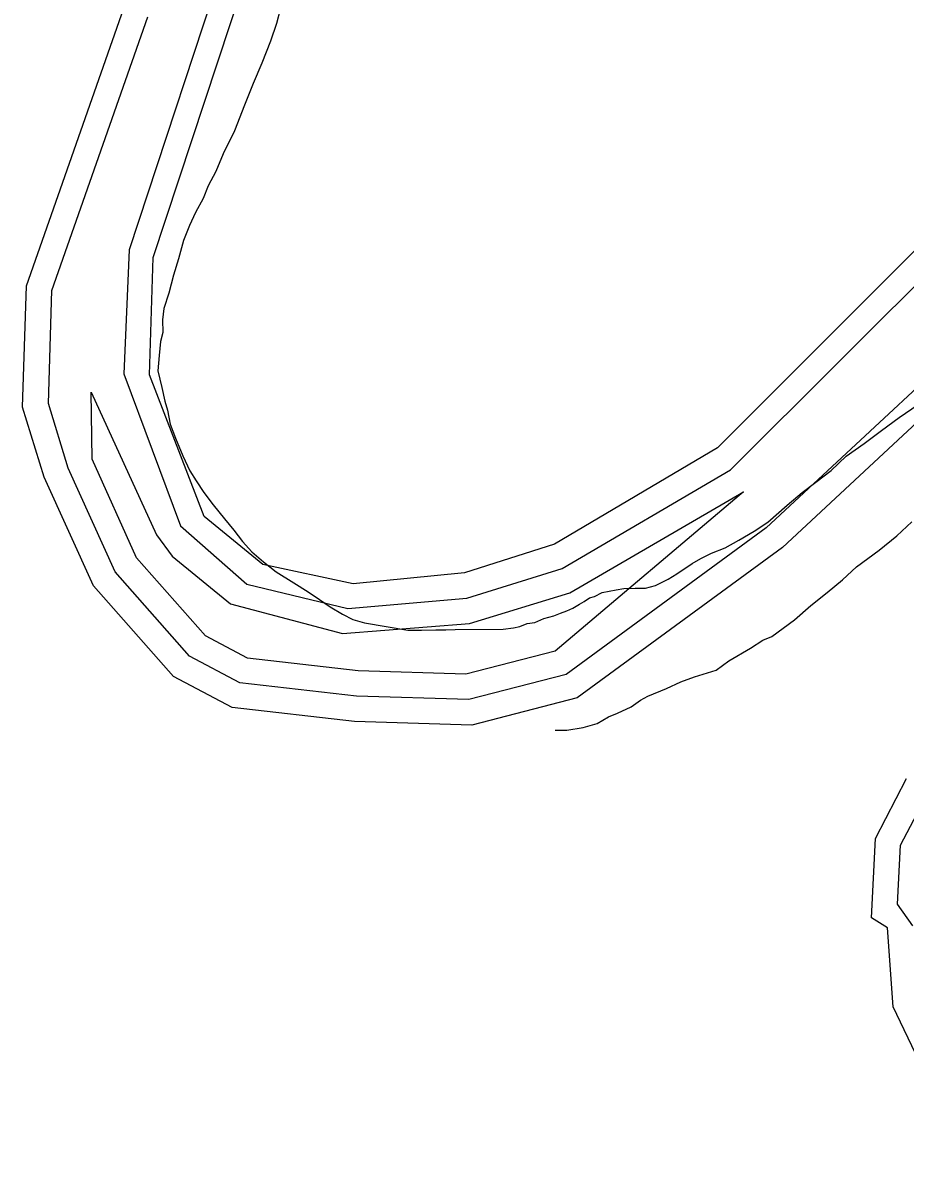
# Model space of a CAD drawing. Extents: x 2206922 to 2357709, y 510027 to 673830.
# Drawn here: x 2330363 to 2331749, y 553917 to 555695 of the extents above; entities that cross this region are included whole.
import ezdxf

# ---------------------------------------------------------------- set-up
doc = ezdxf.new("R2010")
doc.units = 0
for name, color, linetype in [('Exist Hydrographic Buffer Line', 7, 'Continuous'), ('Exist Hydrographic Misc Water Feature', 7, 'Continuous'), ('Exist Hydrographic River Shore', 7, 'Continuous')]:
    doc.layers.add(name, color=color, linetype=linetype)

msp = doc.modelspace()

# ---------------------------------------------------------------- linework, layer by layer
at = {"layer": 'Exist Hydrographic Buffer Line'}
for points in [[(2330689.4, 555824), (2330529.7, 555338.6), (2330521.7, 555143.4), (2330610.5, 554904.8), (2330714.5, 554813.1), (2330873.4, 554774.6), (2331060.4, 554790.8), (2331209.9, 554837.6), (2331474, 554992.7), (2331817.2, 555334.7)], [(2331811.9, 555163.2), (2331530.2, 554901.3), (2331216.2, 554671.1), (2331063.3, 554631.7), (2330886.7, 554637.1), (2330703.6, 554657.9), (2330624.8, 554699.8), (2330507.8, 554832.3), (2330434.2, 554995.4), (2330403, 555096.8), (2330408.5, 555274.5), (2330559.2, 555704.5)], [(2331058.7, 554671.8), (2330889.4, 554677.1), (2330715.7, 554696.7), (2330649.9, 554731.7), (2330541.6, 554854.3), (2330471.7, 555009.5), (2330470.2, 555114.6), (2330573, 554890.3), (2330597.2, 554857.1), (2330689.2, 554782), (2330865, 554735.4), (2331064.5, 554751), (2331222, 554799.5), (2331494.5, 554958.2), (2331198.8, 554707.9), (2331058.7, 554671.8)], [(2331760.6, 554276.1), (2331736.6, 554310.3), (2331741.2, 554403), (2331783, 554482.7)]]:
    msp.add_lwpolyline(points, dxfattribs=at)
at = {"layer": 'Exist Hydrographic Misc Water Feature'}
for points in [[(2330767, 555716.1), (2330761.2, 555694.2), (2330751.8, 555666), (2330738, 555631.6), (2330724.5, 555599.6), (2330710.8, 555565.6), (2330695.2, 555525.3), (2330677.3, 555489.1), (2330665.9, 555461.2), (2330654, 555439), (2330646, 555418.8), (2330634.3, 555397), (2330624.6, 555376.6), (2330615, 555352.9), (2330607.4, 555324.4), (2330599.6, 555298.4), (2330592, 555270.4), (2330584.2, 555246.4), (2330582.4, 555228.4), (2330582.6, 555208.6), (2330578.9, 555194.5), (2330577.1, 555172.5), (2330575, 555148.4), (2330581.4, 555122.3), (2330585.9, 555100.6), (2330590, 555086.6), (2330594.3, 555064.5), (2330602.5, 555042.5), (2330614.4, 555014.8), (2330625.1, 554990.9), (2330635.1, 554975.2), (2330647, 554957.2), (2330661.6, 554937.5), (2330679.6, 554915.7), (2330694, 554897.7), (2330708.1, 554879.9), (2330722.5, 554863.9), (2330740.7, 554848.2), (2330760.6, 554832.6), (2330788.7, 554815), (2330811, 554801.1), (2330828.9, 554789.1), (2330845.3, 554777.3), (2330865, 554765.8), (2330881.2, 554757.7), (2330899.4, 554752.1), (2330967.5, 554740.6), (2330989.2, 554741), (2331011.4, 554741.3), (2331027.2, 554741.4), (2331041.7, 554741.7), (2331117, 554742.5), (2331133.2, 554744.5), (2331143.2, 554746.7), (2331154.9, 554751), (2331167.2, 554752.8), (2331181, 554759.2), (2331196.9, 554763.3), (2331207, 554767.5), (2331217, 554771.2), (2331226.7, 554775.5), (2331236.9, 554781.6), (2331244.5, 554785.7), (2331252.7, 554791.8), (2331260.7, 554793.8), (2331272.8, 554800.1), (2331294.8, 554804.1), (2331306.6, 554806.4), (2331324.5, 554806.6), (2331340.7, 554806.6), (2331356.7, 554810.7), (2331376.2, 554821.1), (2331389.9, 554829.2), (2331413.9, 554845.5), (2331427.8, 554853.5), (2331444.2, 554862), (2331466, 554870), (2331487.5, 554882.2)], [(2331487.5, 554882.2), (2331511.5, 554896.4), (2331533, 554910.6), (2331563, 554937), (2331586.7, 554957.3), (2331608.5, 554973.5), (2331632.5, 554991.8), (2331656.1, 555014.2), (2331684.1, 555034.3), (2331711.6, 555054.5), (2331739.3, 555075.1), (2331769, 555095.3)], [(2331199, 554583.4), (2331217.2, 554583.5), (2331243.1, 554587.7), (2331264.8, 554594.1), (2331282.9, 554604.4), (2331296.6, 554610.5), (2331318.5, 554620.5), (2331332.7, 554630.6), (2331344.4, 554636.9), (2331373.9, 554649.1), (2331396.1, 554659.5), (2331417.8, 554667.6), (2331438.1, 554673.9), (2331451.8, 554677.9), (2331471.7, 554692.4), (2331505.5, 554712.4), (2331525, 554724.9), (2331539.4, 554730.9), (2331574.7, 554757.2), (2331600.5, 554779.6), (2331626.3, 554799.7), (2331650.1, 554820), (2331672.3, 554840.2), (2331707.7, 554866.5), (2331735.6, 554889.1), (2331759.2, 554911.1)]]:
    msp.add_lwpolyline(points, dxfattribs=at)
at = {"layer": 'Exist Hydrographic River Shore'}
for points in [[(2331791.8, 555365.6), (2331453.7, 555027.1), (2331197.8, 554875.7), (2331056.7, 554830.6), (2330881.8, 554813.7), (2330739.7, 554844.1), (2330647.6, 554919.1), (2330561.7, 555142.1), (2330567.6, 555326.2), (2330729.6, 555818.3)], [(2331835.7, 555131.1), (2331555.8, 554870.4), (2331233.6, 554634.3), (2331067.8, 554591.5), (2330883.6, 554597.2), (2330691.7, 554619), (2330599.6, 554667.8), (2330473.7, 554810.4), (2330396.6, 554981.2), (2330362.6, 555091.4), (2330368.7, 555282), (2330521.7, 555718.1)], [(2331840.8, 553917.1), (2331729.7, 554148.9), (2331720.6, 554273.3), (2331695.6, 554288.7), (2331701.8, 554413.6), (2331750.8, 554507.5)]]:
    msp.add_lwpolyline(points, dxfattribs=at)

doc.saveas('drawing.dxf')
